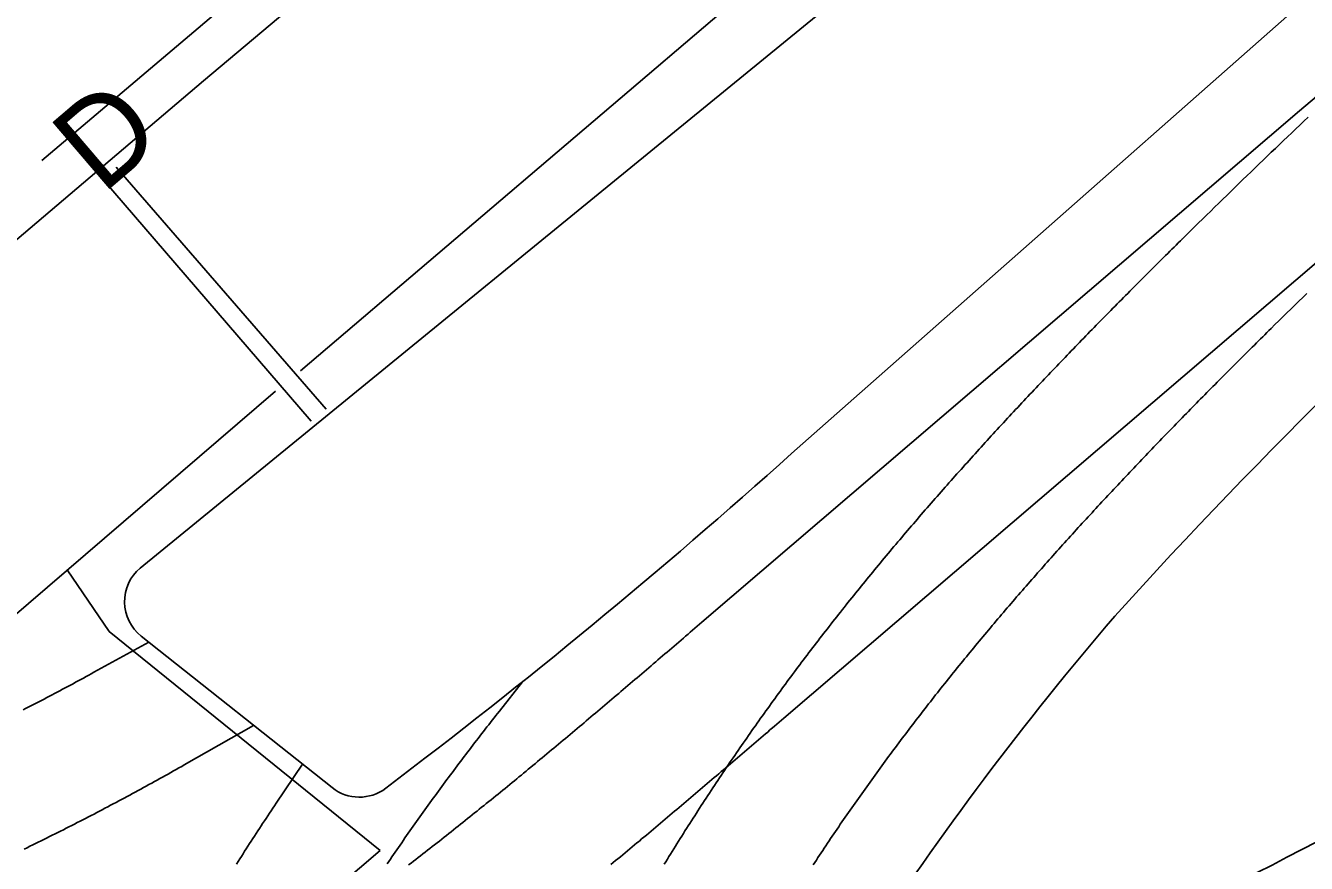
# Model space of a CAD drawing. Extents: x 81617 to 82144, y 454649 to 455150.
# Drawn here: x 81713.29 to 81727.87, y 454750.44 to 454759.97 of the extents above; entities that cross this region are included whole.
import ezdxf

# ---------------------------------------------------------------- set-up
doc = ezdxf.new("R2010")
doc.units = 0
doc.layers.add('B-WE-OG-TOPOGRAFIE-G', color=7, linetype='Continuous')
doc.layers.add('B-WE-VW-MARKERING-G', color=7, linetype='Continuous')

msp = doc.modelspace()

# ---------------------------------------------------------------- linework, layer by layer
at = {"layer": 'B-WE-OG-TOPOGRAFIE-G'}
for p, q in [((81714.59, 454753.803), (81728.901, 454765.479)), ((81727.789, 454759.003), (81732.275, 454762.817)), ((81719.137, 454762.569), (81715.314, 454759.346)), ((81715.314, 454759.346), (81707.454, 454752.679)), ((81716.776, 454751.306), (81714.602, 454753.03))]:
    msp.add_line(p, q, dxfattribs=at)
for points in [[(81733.315, 454765.078), (81722.008, 454755.107)], [(81717.648, 454750.426), (81717.675, 454750.447), (81717.702, 454750.468), (81717.729, 454750.489), (81717.756, 454750.51), (81717.782, 454750.531), (81717.809, 454750.551), (81717.836, 454750.572), (81717.863, 454750.593), (81717.89, 454750.614), (81717.917, 454750.635), (81717.944, 454750.656), (81717.971, 454750.677), (81717.998, 454750.698), (81718.025, 454750.72), (81718.051, 454750.741), (81718.078, 454750.762), (81718.105, 454750.783), (81718.132, 454750.804), (81718.159, 454750.825), (81718.185, 454750.847), (81718.212, 454750.868), (81718.239, 454750.889), (81718.266, 454750.91), (81718.292, 454750.932), (81718.319, 454750.953), (81718.346, 454750.974), (81718.372, 454750.996), (81718.399, 454751.017), (81718.426, 454751.039), (81718.452, 454751.06), (81718.479, 454751.082), (81718.506, 454751.103), (81718.532, 454751.125), (81718.559, 454751.146), (81718.586, 454751.168), (81718.612, 454751.189), (81718.639, 454751.211), (81718.665, 454751.232), (81718.692, 454751.254), (81718.719, 454751.276), (81718.745, 454751.297), (81718.772, 454751.319), (81718.798, 454751.341), (81718.825, 454751.362), (81718.851, 454751.384), (81718.878, 454751.406), (81718.904, 454751.428), (81718.931, 454751.449), (81718.957, 454751.471), (81718.984, 454751.493), (81719.01, 454751.515), (81719.037, 454751.537), (81719.063, 454751.559), (81719.09, 454751.58), (81719.116, 454751.602), (81719.143, 454751.624), (81719.169, 454751.646), (81719.195, 454751.668), (81719.222, 454751.69), (81719.248, 454751.712), (81719.275, 454751.734), (81719.301, 454751.756), (81719.328, 454751.778), (81719.354, 454751.8), (81719.38, 454751.822), (81719.407, 454751.844), (81719.433, 454751.866), (81719.459, 454751.888), (81719.486, 454751.91), (81719.512, 454751.933), (81719.539, 454751.955), (81719.565, 454751.977), (81719.591, 454751.999), (81719.618, 454752.021), (81719.644, 454752.043), (81719.67, 454752.065), (81719.697, 454752.088), (81719.723, 454752.11), (81719.749, 454752.132), (81719.776, 454752.154), (81719.802, 454752.177), (81719.828, 454752.199), (81719.855, 454752.221), (81719.881, 454752.243), (81719.907, 454752.266), (81719.934, 454752.288), (81719.96, 454752.31), (81719.986, 454752.333), (81720.012, 454752.355), (81720.039, 454752.377), (81720.065, 454752.4), (81720.091, 454752.422), (81720.118, 454752.444), (81720.144, 454752.467), (81720.17, 454752.489), (81720.197, 454752.511), (81720.223, 454752.534), (81720.249, 454752.556), (81720.275, 454752.579), (81720.302, 454752.601), (81720.328, 454752.623), (81720.354, 454752.646), (81720.381, 454752.668), (81720.407, 454752.691), (81720.433, 454752.713), (81720.46, 454752.736), (81720.486, 454752.758), (81720.512, 454752.781), (81720.538, 454752.803), (81720.565, 454752.826), (81720.591, 454752.848), (81720.617, 454752.871), (81720.644, 454752.893), (81720.67, 454752.916), (81720.696, 454752.938), (81720.723, 454752.961), (81720.749, 454752.983), (81720.775, 454753.006), (81720.801, 454753.028), (81720.828, 454753.051), (81720.854, 454753.073), (81720.88, 454753.096), (81720.907, 454753.119), (81720.933, 454753.141), (81720.959, 454753.164), (81720.986, 454753.186), (81720.986, 454753.186), (81727.789, 454759.003)], [(81720.557, 454750.433), (81720.575, 454750.462), (81720.593, 454750.492), (81720.611, 454750.521), (81720.629, 454750.55), (81720.647, 454750.579), (81720.666, 454750.608), (81720.684, 454750.638), (81720.702, 454750.667), (81720.72, 454750.696), (81720.738, 454750.725), (81720.757, 454750.754), (81720.775, 454750.783), (81720.793, 454750.812), (81720.812, 454750.841), (81720.83, 454750.87), (81720.849, 454750.899), (81720.867, 454750.928), (81720.886, 454750.957), (81720.904, 454750.986), (81720.923, 454751.014), (81720.941, 454751.043), (81720.96, 454751.072), (81720.979, 454751.101), (81720.998, 454751.13), (81721.016, 454751.158), (81721.035, 454751.187), (81721.054, 454751.216), (81721.073, 454751.244), (81721.092, 454751.273), (81721.111, 454751.302), (81721.13, 454751.33), (81721.149, 454751.359), (81721.168, 454751.387), (81721.187, 454751.416), (81721.206, 454751.444), (81721.225, 454751.473), (81721.244, 454751.501), (81721.263, 454751.53), (81721.283, 454751.558), (81721.302, 454751.587), (81721.321, 454751.615), (81721.341, 454751.643), (81721.36, 454751.672), (81721.379, 454751.7), (81721.399, 454751.728), (81721.418, 454751.757), (81721.438, 454751.785), (81721.457, 454751.813), (81721.477, 454751.841), (81721.497, 454751.869), (81721.516, 454751.898), (81721.536, 454751.926), (81721.556, 454751.954), (81721.575, 454751.982), (81721.595, 454752.01), (81721.615, 454752.038), (81721.635, 454752.066), (81721.655, 454752.094), (81721.675, 454752.122), (81721.695, 454752.15), (81721.715, 454752.178), (81721.735, 454752.206), (81721.755, 454752.233), (81721.775, 454752.261), (81721.795, 454752.289), (81721.815, 454752.317), (81721.835, 454752.345), (81721.855, 454752.372), (81721.876, 454752.4), (81721.896, 454752.428), (81721.916, 454752.455), (81721.937, 454752.483), (81721.957, 454752.511), (81721.977, 454752.538), (81721.998, 454752.566), (81722.018, 454752.593), (81722.039, 454752.621), (81722.059, 454752.648), (81722.08, 454752.676), (81722.101, 454752.703), (81722.121, 454752.731), (81722.142, 454752.758), (81722.142, 454752.758), (81722.163, 454752.786), (81722.184, 454752.813), (81722.204, 454752.841), (81722.225, 454752.868), (81722.246, 454752.895), (81722.267, 454752.923), (81722.288, 454752.95), (81722.309, 454752.977), (81722.33, 454753.005), (81722.351, 454753.032), (81722.372, 454753.059), (81722.394, 454753.086), (81722.415, 454753.113), (81722.436, 454753.14), (81722.457, 454753.168), (81722.478, 454753.195), (81722.5, 454753.222), (81722.521, 454753.249), (81722.542, 454753.276), (81722.564, 454753.303), (81722.585, 454753.33), (81722.606, 454753.356), (81722.628, 454753.383), (81722.649, 454753.41), (81722.671, 454753.437), (81722.692, 454753.464), (81722.714, 454753.491), (81722.735, 454753.517), (81722.757, 454753.544), (81722.779, 454753.571), (81722.8, 454753.598), (81722.822, 454753.624), (81722.844, 454753.651), (81722.865, 454753.677), (81722.887, 454753.704), (81722.909, 454753.731), (81722.931, 454753.757), (81722.952, 454753.784), (81722.974, 454753.81), (81722.996, 454753.836), (81723.018, 454753.863), (81723.04, 454753.889), (81723.062, 454753.916), (81723.084, 454753.942), (81723.106, 454753.968), (81723.128, 454753.995), (81723.15, 454754.021), (81723.172, 454754.047), (81723.194, 454754.073), (81723.216, 454754.1), (81723.238, 454754.126), (81723.261, 454754.152), (81723.283, 454754.178), (81723.305, 454754.204), (81723.327, 454754.23), (81723.35, 454754.256), (81723.372, 454754.282), (81723.394, 454754.308), (81723.416, 454754.334), (81723.439, 454754.36), (81723.461, 454754.386), (81723.484, 454754.412), (81723.506, 454754.438), (81723.528, 454754.464), (81723.551, 454754.49), (81723.573, 454754.516), (81723.596, 454754.542), (81723.618, 454754.567), (81723.641, 454754.593), (81723.663, 454754.619), (81723.686, 454754.645), (81723.709, 454754.67), (81723.731, 454754.696), (81723.754, 454754.722), (81723.777, 454754.747), (81723.799, 454754.773), (81723.822, 454754.799), (81723.845, 454754.824), (81723.867, 454754.85), (81723.89, 454754.875), (81723.913, 454754.901), (81723.936, 454754.926), (81723.959, 454754.952), (81723.981, 454754.977), (81724.004, 454755.002), (81724.027, 454755.028), (81724.05, 454755.053), (81724.073, 454755.079), (81724.096, 454755.104), (81724.119, 454755.129), (81724.142, 454755.155), (81724.165, 454755.18), (81724.188, 454755.205), (81724.211, 454755.23), (81724.234, 454755.256), (81724.257, 454755.281), (81724.28, 454755.306), (81724.303, 454755.331), (81724.326, 454755.356), (81724.349, 454755.381), (81724.372, 454755.406), (81724.395, 454755.431), (81724.419, 454755.456), (81724.442, 454755.482), (81724.465, 454755.507), (81724.488, 454755.532), (81724.511, 454755.557), (81724.535, 454755.581), (81724.558, 454755.606), (81724.581, 454755.631), (81724.604, 454755.656), (81724.628, 454755.681), (81724.651, 454755.706), (81724.674, 454755.731), (81724.698, 454755.756), (81724.721, 454755.78), (81724.744, 454755.805), (81724.768, 454755.83), (81724.791, 454755.855), (81724.815, 454755.88), (81724.838, 454755.904), (81724.862, 454755.929), (81724.885, 454755.954), (81724.909, 454755.978), (81724.932, 454756.003), (81724.955, 454756.028), (81724.979, 454756.052), (81725.003, 454756.077), (81725.026, 454756.101), (81725.05, 454756.126), (81725.073, 454756.151), (81725.097, 454756.175), (81725.12, 454756.2), (81725.144, 454756.224), (81725.168, 454756.249), (81725.191, 454756.273), (81725.215, 454756.298), (81725.238, 454756.322), (81725.262, 454756.346), (81725.286, 454756.371), (81725.309, 454756.395), (81725.333, 454756.42), (81725.357, 454756.444), (81725.381, 454756.468), (81725.404, 454756.493), (81725.428, 454756.517), (81725.452, 454756.541), (81725.476, 454756.566), (81725.499, 454756.59), (81725.523, 454756.614), (81725.547, 454756.638), (81725.571, 454756.662), (81725.595, 454756.687), (81725.618, 454756.711), (81725.642, 454756.735), (81725.666, 454756.759), (81725.69, 454756.783), (81725.714, 454756.808), (81725.738, 454756.832), (81725.761, 454756.856), (81725.785, 454756.88), (81725.809, 454756.904), (81725.833, 454756.928), (81725.857, 454756.952), (81725.881, 454756.976), (81725.905, 454757), (81725.929, 454757.024), (81725.953, 454757.048), (81725.977, 454757.072), (81726.001, 454757.096), (81726.025, 454757.12), (81726.049, 454757.144), (81726.073, 454757.168), (81726.097, 454757.192), (81726.121, 454757.216), (81726.145, 454757.24), (81726.169, 454757.264), (81726.193, 454757.288), (81726.217, 454757.312), (81726.241, 454757.335), (81726.265, 454757.359), (81726.289, 454757.383), (81726.313, 454757.407), (81726.337, 454757.431), (81726.361, 454757.455), (81726.385, 454757.478), (81726.409, 454757.502), (81726.433, 454757.526), (81726.457, 454757.55), (81726.457, 454757.55), (81726.503, 454757.595), (81726.549, 454757.64), (81726.594, 454757.685), (81726.64, 454757.73), (81726.686, 454757.774), (81726.732, 454757.819), (81726.778, 454757.864), (81726.823, 454757.909), (81726.869, 454757.954), (81726.915, 454757.998), (81726.961, 454758.043), (81727.007, 454758.088), (81727.053, 454758.132), (81727.099, 454758.177), (81727.145, 454758.222), (81727.191, 454758.266), (81727.237, 454758.311), (81727.283, 454758.355), (81727.33, 454758.4), (81727.376, 454758.444), (81727.422, 454758.488), (81727.468, 454758.533), (81727.515, 454758.577), (81727.561, 454758.621), (81727.607, 454758.666), (81727.654, 454758.71), (81727.7, 454758.754), (81727.746, 454758.798), (81727.793, 454758.843), (81727.839, 454758.887), (81727.886, 454758.931)], [(81719.95, 454750.43), (81719.977, 454750.452), (81720.004, 454750.475), (81720.031, 454750.497), (81720.058, 454750.519), (81720.085, 454750.542), (81720.112, 454750.564), (81720.139, 454750.587), (81720.166, 454750.609), (81720.193, 454750.631), (81720.22, 454750.654), (81720.247, 454750.676), (81720.274, 454750.698), (81720.3, 454750.721), (81720.327, 454750.743), (81720.354, 454750.766), (81720.381, 454750.788), (81720.408, 454750.811), (81720.434, 454750.833), (81720.461, 454750.856), (81720.488, 454750.878), (81720.515, 454750.901), (81720.541, 454750.923), (81720.568, 454750.946), (81720.595, 454750.968), (81720.622, 454750.991), (81720.648, 454751.013), (81720.675, 454751.036), (81720.702, 454751.058), (81720.728, 454751.081), (81720.755, 454751.103), (81720.782, 454751.126), (81720.808, 454751.148), (81720.835, 454751.171), (81720.861, 454751.193), (81720.888, 454751.216), (81720.915, 454751.238), (81720.941, 454751.261), (81720.968, 454751.283), (81720.994, 454751.306), (81721.021, 454751.329), (81721.047, 454751.351), (81721.074, 454751.374), (81721.1, 454751.396), (81721.127, 454751.419), (81721.154, 454751.441), (81721.18, 454751.464), (81721.207, 454751.487), (81721.233, 454751.509), (81721.259, 454751.532), (81721.286, 454751.554), (81721.312, 454751.577), (81721.339, 454751.6), (81721.365, 454751.622), (81721.392, 454751.645), (81721.418, 454751.667), (81721.445, 454751.69), (81721.471, 454751.713), (81721.497, 454751.735), (81721.524, 454751.758), (81721.55, 454751.78), (81721.577, 454751.803), (81721.603, 454751.826), (81721.629, 454751.848), (81721.656, 454751.871), (81721.682, 454751.893), (81721.709, 454751.916), (81721.735, 454751.938), (81721.761, 454751.961), (81721.788, 454751.984), (81721.814, 454752.006), (81721.84, 454752.029), (81721.867, 454752.051), (81721.893, 454752.074), (81721.919, 454752.096), (81721.919, 454752.097), (81728.718, 454757.91)], [(81722.253, 454750.428), (81722.271, 454750.455), (81722.289, 454750.482), (81722.307, 454750.509), (81722.325, 454750.536), (81722.343, 454750.564), (81722.361, 454750.591), (81722.379, 454750.618), (81722.397, 454750.645), (81722.416, 454750.672), (81722.434, 454750.699), (81722.452, 454750.726), (81722.47, 454750.753), (81722.489, 454750.78), (81722.507, 454750.807), (81722.525, 454750.834), (81722.544, 454750.861), (81722.562, 454750.888), (81722.581, 454750.915), (81722.599, 454750.941), (81722.618, 454750.968), (81722.636, 454750.995), (81722.655, 454751.022), (81722.674, 454751.049), (81722.692, 454751.075), (81722.711, 454751.102), (81722.73, 454751.129), (81722.748, 454751.155), (81722.767, 454751.182), (81722.786, 454751.209), (81722.805, 454751.235), (81722.824, 454751.262), (81722.843, 454751.288), (81722.862, 454751.315), (81722.881, 454751.341), (81722.9, 454751.368), (81722.919, 454751.394), (81722.938, 454751.421), (81722.957, 454751.447), (81722.976, 454751.474), (81722.995, 454751.5), (81723.015, 454751.526), (81723.034, 454751.553), (81723.053, 454751.579), (81723.072, 454751.605), (81723.092, 454751.632), (81723.111, 454751.658), (81723.13, 454751.684), (81723.15, 454751.71), (81723.169, 454751.736), (81723.189, 454751.763), (81723.208, 454751.789), (81723.228, 454751.815), (81723.247, 454751.841), (81723.267, 454751.867), (81723.287, 454751.893), (81723.287, 454751.893), (81723.307, 454751.919), (81723.326, 454751.945), (81723.346, 454751.971), (81723.366, 454751.997), (81723.386, 454752.023), (81723.406, 454752.049), (81723.426, 454752.075), (81723.446, 454752.101), (81723.466, 454752.127), (81723.486, 454752.153), (81723.506, 454752.179), (81723.526, 454752.205), (81723.546, 454752.231), (81723.566, 454752.257), (81723.587, 454752.282), (81723.607, 454752.308), (81723.627, 454752.334), (81723.647, 454752.36), (81723.668, 454752.385), (81723.688, 454752.411), (81723.708, 454752.437), (81723.729, 454752.463), (81723.749, 454752.488), (81723.77, 454752.514), (81723.79, 454752.539), (81723.811, 454752.565), (81723.831, 454752.591), (81723.852, 454752.616), (81723.873, 454752.642), (81723.893, 454752.667), (81723.914, 454752.693), (81723.935, 454752.718), (81723.955, 454752.744), (81723.976, 454752.769), (81723.997, 454752.795), (81724.018, 454752.82), (81724.039, 454752.845), (81724.06, 454752.871), (81724.081, 454752.896), (81724.102, 454752.921), (81724.122, 454752.947), (81724.143, 454752.972), (81724.165, 454752.997), (81724.186, 454753.022), (81724.207, 454753.048), (81724.228, 454753.073), (81724.249, 454753.098), (81724.27, 454753.123), (81724.291, 454753.148), (81724.312, 454753.174), (81724.334, 454753.199), (81724.355, 454753.224), (81724.376, 454753.249), (81724.398, 454753.274), (81724.419, 454753.299), (81724.44, 454753.324), (81724.462, 454753.349), (81724.483, 454753.374), (81724.505, 454753.399), (81724.526, 454753.424), (81724.548, 454753.449), (81724.569, 454753.474), (81724.591, 454753.499), (81724.612, 454753.524), (81724.634, 454753.549), (81724.656, 454753.573), (81724.677, 454753.598), (81724.699, 454753.623), (81724.721, 454753.648), (81724.742, 454753.673), (81724.764, 454753.697), (81724.786, 454753.722), (81724.808, 454753.747), (81724.829, 454753.772), (81724.851, 454753.796), (81724.873, 454753.821), (81724.895, 454753.846), (81724.917, 454753.87), (81724.939, 454753.895), (81724.961, 454753.92), (81724.983, 454753.944), (81725.005, 454753.969), (81725.027, 454753.994), (81725.049, 454754.018), (81725.071, 454754.043), (81725.093, 454754.067), (81725.115, 454754.092), (81725.137, 454754.116), (81725.159, 454754.141), (81725.182, 454754.165), (81725.204, 454754.19), (81725.226, 454754.214), (81725.248, 454754.238), (81725.271, 454754.263), (81725.293, 454754.287), (81725.315, 454754.312), (81725.338, 454754.336), (81725.36, 454754.36), (81725.382, 454754.385), (81725.405, 454754.409), (81725.427, 454754.433), (81725.449, 454754.458), (81725.472, 454754.482), (81725.494, 454754.506), (81725.517, 454754.531), (81725.539, 454754.555), (81725.562, 454754.579), (81725.584, 454754.603), (81725.607, 454754.627), (81725.63, 454754.652), (81725.652, 454754.676), (81725.675, 454754.7), (81725.697, 454754.724), (81725.72, 454754.748), (81725.743, 454754.772), (81725.766, 454754.796), (81725.788, 454754.821), (81725.811, 454754.845), (81725.834, 454754.869), (81725.857, 454754.893), (81725.879, 454754.917), (81725.902, 454754.941), (81725.925, 454754.965), (81725.948, 454754.989), (81725.971, 454755.013), (81725.994, 454755.037), (81726.016, 454755.061), (81726.039, 454755.085), (81726.062, 454755.109), (81726.085, 454755.133), (81726.108, 454755.157), (81726.131, 454755.181), (81726.154, 454755.204), (81726.177, 454755.228), (81726.2, 454755.252), (81726.223, 454755.276), (81726.246, 454755.3), (81726.269, 454755.324), (81726.293, 454755.348), (81726.316, 454755.371), (81726.339, 454755.395), (81726.362, 454755.419), (81726.385, 454755.443), (81726.408, 454755.467), (81726.431, 454755.49), (81726.455, 454755.514), (81726.478, 454755.538), (81726.501, 454755.562), (81726.524, 454755.585), (81726.548, 454755.609), (81726.571, 454755.633), (81726.594, 454755.657), (81726.617, 454755.68), (81726.641, 454755.704), (81726.664, 454755.728), (81726.687, 454755.751), (81726.711, 454755.775), (81726.734, 454755.799), (81726.758, 454755.822), (81726.781, 454755.846), (81726.804, 454755.87), (81726.828, 454755.893), (81726.851, 454755.917), (81726.875, 454755.94), (81726.898, 454755.964), (81726.922, 454755.988), (81726.945, 454756.011), (81726.969, 454756.035), (81726.992, 454756.058), (81727.016, 454756.082), (81727.039, 454756.105), (81727.063, 454756.129), (81727.086, 454756.152), (81727.11, 454756.176), (81727.134, 454756.199), (81727.157, 454756.223), (81727.181, 454756.246), (81727.204, 454756.27), (81727.228, 454756.293), (81727.252, 454756.317), (81727.275, 454756.34), (81727.299, 454756.364), (81727.323, 454756.387), (81727.346, 454756.411), (81727.37, 454756.434), (81727.394, 454756.458), (81727.417, 454756.481), (81727.441, 454756.505), (81727.465, 454756.528), (81727.465, 454756.528), (81727.51, 454756.572), (81727.555, 454756.617), (81727.6, 454756.661), (81727.645, 454756.705), (81727.69, 454756.749), (81727.735, 454756.794), (81727.781, 454756.838), (81727.826, 454756.882), (81727.871, 454756.926)], [(81714.689, 454752.96), (81714.065, 454752.617), (81714.035, 454752.601), (81714.006, 454752.584), (81713.976, 454752.568), (81713.946, 454752.552), (81713.917, 454752.536), (81713.887, 454752.52), (81713.857, 454752.504), (81713.827, 454752.488), (81713.797, 454752.472), (81713.768, 454752.456), (81713.738, 454752.44), (81713.708, 454752.424), (81713.678, 454752.408), (81713.648, 454752.392), (81713.618, 454752.376), (81713.588, 454752.361), (81713.558, 454752.345), (81713.528, 454752.329), (81713.498, 454752.313), (81713.468, 454752.298), (81713.438, 454752.282), (81713.408, 454752.267), (81713.378, 454752.251), (81713.348, 454752.236), (81713.318, 454752.22), (81713.288, 454752.205), (81713.258, 454752.189)], [(81718.945, 454752.509), (81718.681, 454752.176), (81718.66, 454752.15), (81718.64, 454752.125), (81718.62, 454752.099), (81718.6, 454752.073), (81718.579, 454752.047), (81718.559, 454752.021), (81718.539, 454751.996), (81718.519, 454751.97), (81718.499, 454751.944), (81718.479, 454751.918), (81718.459, 454751.892), (81718.439, 454751.866), (81718.419, 454751.84), (81718.399, 454751.814), (81718.379, 454751.788), (81718.359, 454751.762), (81718.339, 454751.736), (81718.319, 454751.71), (81718.299, 454751.684), (81718.279, 454751.658), (81718.26, 454751.632), (81718.24, 454751.606), (81718.22, 454751.58), (81718.2, 454751.553), (81718.181, 454751.527), (81718.161, 454751.501), (81718.142, 454751.475), (81718.122, 454751.449), (81718.103, 454751.422), (81718.083, 454751.396), (81718.064, 454751.37), (81718.044, 454751.343), (81718.025, 454751.317), (81718.005, 454751.291), (81717.986, 454751.264), (81717.967, 454751.238), (81717.948, 454751.212), (81717.928, 454751.185), (81717.909, 454751.159), (81717.89, 454751.132), (81717.871, 454751.106), (81717.852, 454751.079), (81717.833, 454751.053), (81717.814, 454751.026), (81717.795, 454751), (81717.795, 454750.999), (81717.776, 454750.973), (81717.757, 454750.946), (81717.738, 454750.92), (81717.719, 454750.893), (81717.7, 454750.866), (81717.681, 454750.84), (81717.663, 454750.813), (81717.644, 454750.786), (81717.625, 454750.76), (81717.606, 454750.733), (81717.588, 454750.706), (81717.569, 454750.679), (81717.551, 454750.652), (81717.532, 454750.626), (81717.514, 454750.599), (81717.495, 454750.572), (81717.477, 454750.545), (81717.458, 454750.518), (81717.44, 454750.491), (81717.422, 454750.464), (81717.403, 454750.437)], [(81715.882, 454752.014), (81715.094, 454751.565), (81715.064, 454751.547), (81715.033, 454751.53), (81715.002, 454751.512), (81714.971, 454751.495), (81714.94, 454751.477), (81714.909, 454751.46), (81714.878, 454751.443), (81714.847, 454751.425), (81714.816, 454751.408), (81714.785, 454751.391), (81714.754, 454751.374), (81714.723, 454751.357), (81714.692, 454751.34), (81714.661, 454751.322), (81714.629, 454751.305), (81714.598, 454751.288), (81714.567, 454751.271), (81714.536, 454751.254), (81714.505, 454751.238), (81714.473, 454751.221), (81714.442, 454751.204), (81714.411, 454751.187), (81714.38, 454751.17), (81714.348, 454751.154), (81714.317, 454751.137), (81714.286, 454751.12), (81714.254, 454751.104), (81714.223, 454751.087), (81714.191, 454751.071), (81714.16, 454751.054), (81714.129, 454751.038), (81714.097, 454751.021), (81714.066, 454751.005), (81714.034, 454750.988), (81714.003, 454750.972), (81713.971, 454750.956), (81713.939, 454750.94), (81713.908, 454750.923), (81713.876, 454750.907), (81713.845, 454750.891), (81713.813, 454750.875), (81713.781, 454750.859), (81713.75, 454750.843), (81713.718, 454750.827), (81713.686, 454750.811), (81713.655, 454750.795), (81713.623, 454750.779), (81713.591, 454750.763), (81713.559, 454750.748), (81713.527, 454750.732), (81713.496, 454750.716), (81713.464, 454750.7), (81713.432, 454750.685), (81713.4, 454750.669), (81713.368, 454750.653), (81713.336, 454750.638), (81713.304, 454750.622), (81713.272, 454750.607)], [(81716.438, 454751.574), (81716.138, 454751.127), (81716.119, 454751.099), (81716.1, 454751.07), (81716.081, 454751.042), (81716.062, 454751.013), (81716.043, 454750.984), (81716.024, 454750.956), (81716.005, 454750.927), (81715.986, 454750.898), (81715.968, 454750.87), (81715.949, 454750.841), (81715.93, 454750.812), (81715.911, 454750.783), (81715.893, 454750.754), (81715.874, 454750.726), (81715.855, 454750.697), (81715.837, 454750.668), (81715.818, 454750.639), (81715.8, 454750.61), (81715.781, 454750.581), (81715.763, 454750.552), (81715.744, 454750.523), (81715.726, 454750.494), (81715.708, 454750.465), (81715.689, 454750.436)]]:
    msp.add_lwpolyline(points, dxfattribs=at)
for centre, radius, start, end in [((81770.978, 454712.338), 61.037, 130.79649, 137.90595), ((81674.743, 454807.736), 70.737, 307.07466, 311.92642), ((81713.632, 454777.603), 30.501, 288.7058, 311.7552), ((81714.913, 454753.421), 0.5, 130.2124, 231.5815), ((81753.421, 454729.442), 36.555, 139.3522, 146.7958), ((81717.086, 454751.697), 0.5, 231.5815, 307.0747)]:
    msp.add_arc(centre, radius, start, end, dxfattribs=at)
at = {"layer": 'B-WE-VW-MARKERING-G'}
for p, q in [((81713.472, 454758.44), (81723.642, 454767.05)), ((81716.416, 454756.048), (81726.932, 454765.002)), ((81714.317, 454758.362), (81716.709, 454755.611)), ((81714.164, 454758.232), (81716.54, 454755.473))]:
    msp.add_line(p, q, dxfattribs=at)
for points in [[(81717.324, 454750.59), (81713.559, 454747.373), (81709.639, 454750.242), (81716.133, 454755.814)], [(81713.761, 454753.784), (81714.239, 454753.08), (81717.324, 454750.59)]]:
    msp.add_lwpolyline(points, dxfattribs=at)

# ---------------------------------------------------------------- texts
at = {"layer": 'B-WE-OG-TOPOGRAFIE-G'}
msp.add_text('D', height=1, rotation=40.5305, dxfattribs=at).set_placement((81714.159, 454758.043))

doc.saveas('drawing.dxf')
